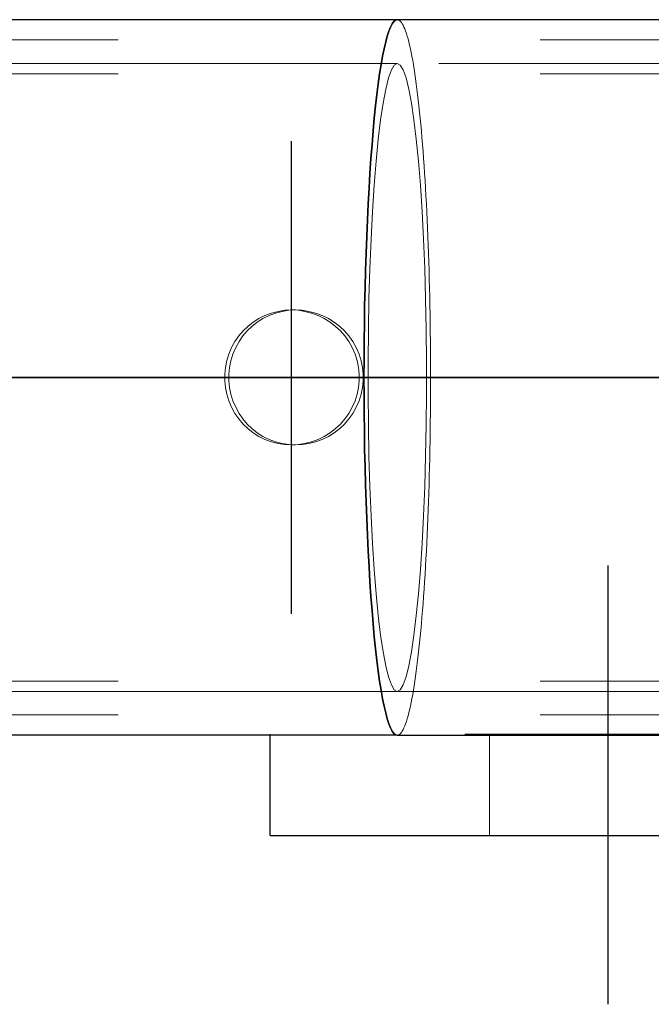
# Model space of a CAD drawing. Header units: millimetres. Extents: x -851 to 2, y 9346 to 10016.
# Tile 294 of 505: x -487.61 to -485.74, y 9759.72 to 9762.63. Entities that reach past the tile are written whole.
import ezdxf

# ---------------------------------------------------------------- set-up
doc = ezdxf.new("R2010")
doc.units = ezdxf.units.MM
doc.header["$LTSCALE"] = 10
doc.linetypes.add('HIDDEN', pattern=[0.375, 0.25, -0.125])
doc.linetypes.add('MITTE', pattern=[2, 1.25, -0.25, 0.25, -0.25])
for name, color, linetype, lineweight in [('PS_Hidden', 2, 'HIDDEN', 9), ('PS_Shape', 161, 'Continuous', 30), ('PS_SOLID', 7, 'Continuous', 30)]:
    doc.layers.add(name, color=color, linetype=linetype, lineweight=lineweight)
doc.layers.add('PS_Mid', color=5, linetype='MITTE')

# ---------------------------------------------------------------- blocks, each defined once
blk = doc.blocks.new('*X547')
at = {"layer": 'PS_Hidden', "color": 2, "linetype": 'HIDDEN'}
for p, q in [((-486.4892, 9762.6346), (-486.4917, 9762.6349)), ((-486.4917, 9762.6349), (-486.4917, 9762.6349)), ((-486.4917, 9762.6349), (-486.4892, 9762.6346)), ((-486.4867, 9762.6335), (-486.4892, 9762.6346)), ((-486.4892, 9762.6346), (-486.4867, 9762.6335)), ((-486.4842, 9762.6318), (-486.4867, 9762.6335)), ((-486.4867, 9762.6335), (-486.4842, 9762.6318)), ((-486.4817, 9762.6295), (-486.4842, 9762.6318)), ((-486.4842, 9762.6318), (-486.4817, 9762.6295)), ((-486.4792, 9762.6264), (-486.4817, 9762.6295)), ((-486.4817, 9762.6295), (-486.4792, 9762.6264)), ((-486.4768, 9762.6227), (-486.4792, 9762.6264)), ((-486.4792, 9762.6264), (-486.4768, 9762.6227)), ((-486.4743, 9762.6183), (-486.4768, 9762.6227)), ((-486.4768, 9762.6227), (-486.4743, 9762.6183)), ((-486.4718, 9762.6132), (-486.4743, 9762.6183)), ((-486.4743, 9762.6183), (-486.4718, 9762.6132)), ((-486.4694, 9762.6075), (-486.4718, 9762.6132)), ((-486.4718, 9762.6132), (-486.4694, 9762.6075)), ((-486.467, 9762.6011), (-486.4694, 9762.6075)), ((-486.4694, 9762.6075), (-486.467, 9762.6011)), ((-486.4646, 9762.594), (-486.467, 9762.6011)), ((-486.467, 9762.6011), (-486.4646, 9762.594)), ((-486.4622, 9762.5863), (-486.4646, 9762.594)), ((-486.4646, 9762.594), (-486.4622, 9762.5863)), ((-493.5684, 9762.5749), (-484.2199, 9762.5749)), ((-486.4598, 9762.5779), (-486.4622, 9762.5863)), ((-486.4622, 9762.5863), (-486.4598, 9762.5779)), ((-486.4574, 9762.5689), (-486.4598, 9762.5779)), ((-486.4598, 9762.5779), (-486.4574, 9762.5689)), ((-486.4551, 9762.5593), (-486.4574, 9762.5689)), ((-486.4574, 9762.5689), (-486.4551, 9762.5593)), ((-486.4528, 9762.549), (-486.4551, 9762.5593)), ((-486.4551, 9762.5593), (-486.4528, 9762.549)), ((-486.4505, 9762.5381), (-486.4528, 9762.549)), ((-486.4528, 9762.549), (-486.4505, 9762.5381)), ((-486.4483, 9762.5266), (-486.4505, 9762.5381)), ((-486.4505, 9762.5381), (-486.4483, 9762.5266)), ((-486.4917, 9762.5049), (-781.6917, 9762.5049)), ((-486.4917, 9762.5049), (-486.5005, 9762.5001)), ((-486.5005, 9762.5001), (-486.4917, 9762.5049)), ((-486.4829, 9762.5001), (-486.4917, 9762.5049)), ((-486.4917, 9762.5049), (-486.4829, 9762.5001)), ((-483.8684, 9762.5049), (-486.4917, 9762.5049)), ((-486.446, 9762.5144), (-486.4483, 9762.5266)), ((-486.4483, 9762.5266), (-486.446, 9762.5144)), ((-486.4438, 9762.5017), (-486.446, 9762.5144)), ((-486.446, 9762.5144), (-486.4438, 9762.5017)), ((-493.5684, 9762.4749), (-484.4284, 9762.4749)), ((-486.5091, 9762.4859), (-486.5176, 9762.4622)), ((-486.5176, 9762.4622), (-486.5091, 9762.4859)), ((-486.5005, 9762.5001), (-486.5091, 9762.4859)), ((-486.5091, 9762.4859), (-486.5005, 9762.5001)), ((-486.4743, 9762.4859), (-486.4829, 9762.5001)), ((-486.4829, 9762.5001), (-486.4743, 9762.4859)), ((-486.4658, 9762.4622), (-486.4743, 9762.4859)), ((-486.4743, 9762.4859), (-486.4658, 9762.4622)), ((-486.4417, 9762.4884), (-486.4438, 9762.5017)), ((-486.4438, 9762.5017), (-486.4417, 9762.4884)), ((-486.4395, 9762.4745), (-486.4417, 9762.4884)), ((-486.4417, 9762.4884), (-486.4395, 9762.4745)), ((-486.4374, 9762.46), (-486.4395, 9762.4745)), ((-486.4395, 9762.4745), (-486.4374, 9762.46)), ((-486.5176, 9762.4622), (-486.5258, 9762.4295)), ((-486.5258, 9762.4295), (-486.5176, 9762.4622)), ((-486.4576, 9762.4295), (-486.4658, 9762.4622)), ((-486.4658, 9762.4622), (-486.4576, 9762.4295)), ((-486.4354, 9762.4449), (-486.4374, 9762.46)), ((-486.4374, 9762.46), (-486.4354, 9762.4449)), ((-486.4333, 9762.4293), (-486.4354, 9762.4449)), ((-486.4354, 9762.4449), (-486.4333, 9762.4293)), ((-486.5258, 9762.4295), (-486.5337, 9762.388)), ((-486.5337, 9762.388), (-486.5258, 9762.4295)), ((-486.4497, 9762.388), (-486.4576, 9762.4295)), ((-486.4576, 9762.4295), (-486.4497, 9762.388)), ((-486.4313, 9762.4131), (-486.4333, 9762.4293)), ((-486.4333, 9762.4293), (-486.4313, 9762.4131)), ((-486.5337, 9762.388), (-486.5411, 9762.3382)), ((-486.5411, 9762.3382), (-486.5337, 9762.388)), ((-486.4423, 9762.3382), (-486.4497, 9762.388)), ((-486.4497, 9762.388), (-486.4423, 9762.3382)), ((-486.4294, 9762.3964), (-486.4313, 9762.4131)), ((-486.4313, 9762.4131), (-486.4294, 9762.3964)), ((-486.4275, 9762.3792), (-486.4294, 9762.3964)), ((-486.4294, 9762.3964), (-486.4275, 9762.3792)), ((-486.4256, 9762.3614), (-486.4275, 9762.3792)), ((-486.4275, 9762.3792), (-486.4256, 9762.3614)), ((-486.4237, 9762.3432), (-486.4256, 9762.3614)), ((-486.4256, 9762.3614), (-486.4237, 9762.3432)), ((-486.5411, 9762.3382), (-486.5481, 9762.2805)), ((-486.5481, 9762.2805), (-486.5411, 9762.3382)), ((-486.4353, 9762.2805), (-486.4423, 9762.3382)), ((-486.4423, 9762.3382), (-486.4353, 9762.2805)), ((-486.422, 9762.3244), (-486.4237, 9762.3432)), ((-486.4237, 9762.3432), (-486.422, 9762.3244)), ((-486.4202, 9762.3052), (-486.422, 9762.3244)), ((-486.422, 9762.3244), (-486.4202, 9762.3052)), ((-486.4185, 9762.2855), (-486.4202, 9762.3052)), ((-486.4202, 9762.3052), (-486.4185, 9762.2855)), ((-486.5481, 9762.2805), (-486.5544, 9762.2156)), ((-486.5544, 9762.2156), (-486.5481, 9762.2805)), ((-486.429, 9762.2156), (-486.4353, 9762.2805)), ((-486.4353, 9762.2805), (-486.429, 9762.2156)), ((-486.4169, 9762.2654), (-486.4185, 9762.2855)), ((-486.4185, 9762.2855), (-486.4169, 9762.2654)), ((-486.4153, 9762.2448), (-486.4169, 9762.2654)), ((-486.4169, 9762.2654), (-486.4153, 9762.2448)), ((-486.4137, 9762.2237), (-486.4153, 9762.2448)), ((-486.4153, 9762.2448), (-486.4137, 9762.2237)), ((-486.5544, 9762.2156), (-486.5601, 9762.1442)), ((-486.5601, 9762.1442), (-486.5544, 9762.2156)), ((-486.4233, 9762.1442), (-486.429, 9762.2156)), ((-486.429, 9762.2156), (-486.4233, 9762.1442)), ((-486.4122, 9762.2023), (-486.4137, 9762.2237)), ((-486.4137, 9762.2237), (-486.4122, 9762.2023)), ((-486.4107, 9762.1804), (-486.4122, 9762.2023)), ((-486.4122, 9762.2023), (-486.4107, 9762.1804)), ((-486.4093, 9762.1582), (-486.4107, 9762.1804)), ((-486.4107, 9762.1804), (-486.4093, 9762.1582)), ((-486.408, 9762.1356), (-486.4093, 9762.1582)), ((-486.4093, 9762.1582), (-486.408, 9762.1356)), ((-486.5601, 9762.1442), (-486.5651, 9762.0668)), ((-486.5651, 9762.0668), (-486.5601, 9762.1442)), ((-486.4183, 9762.0668), (-486.4233, 9762.1442)), ((-486.4233, 9762.1442), (-486.4183, 9762.0668)), ((-486.4067, 9762.1126), (-486.408, 9762.1356)), ((-486.408, 9762.1356), (-486.4067, 9762.1126)), ((-486.4055, 9762.0893), (-486.4067, 9762.1126)), ((-486.4067, 9762.1126), (-486.4055, 9762.0893)), ((-486.5651, 9762.0668), (-486.5694, 9761.9845)), ((-486.5694, 9761.9845), (-486.5651, 9762.0668)), ((-486.414, 9761.9845), (-486.4183, 9762.0668)), ((-486.4183, 9762.0668), (-486.414, 9761.9845)), ((-486.4043, 9762.0657), (-486.4055, 9762.0893)), ((-486.4055, 9762.0893), (-486.4043, 9762.0657)), ((-486.4031, 9762.0417), (-486.4043, 9762.0657)), ((-486.4043, 9762.0657), (-486.4031, 9762.0417)), ((-486.4021, 9762.0175), (-486.4031, 9762.0417)), ((-486.4031, 9762.0417), (-486.4021, 9762.0175)), ((-486.4011, 9761.9929), (-486.4021, 9762.0175)), ((-486.4021, 9762.0175), (-486.4011, 9761.9929)), ((-486.5694, 9761.9845), (-486.5729, 9761.8979)), ((-486.5729, 9761.8979), (-486.5694, 9761.9845)), ((-486.4105, 9761.8979), (-486.414, 9761.9845)), ((-486.414, 9761.9845), (-486.4105, 9761.8979)), ((-486.4001, 9761.9681), (-486.4011, 9761.9929)), ((-486.4011, 9761.9929), (-486.4001, 9761.9681)), ((-486.3992, 9761.943), (-486.4001, 9761.9681)), ((-486.4001, 9761.9681), (-486.3992, 9761.943)), ((-486.3984, 9761.9177), (-486.3992, 9761.943)), ((-486.3992, 9761.943), (-486.3984, 9761.9177)), ((-486.5729, 9761.8979), (-486.5755, 9761.808)), ((-486.5755, 9761.808), (-486.5729, 9761.8979)), ((-486.4079, 9761.808), (-486.4105, 9761.8979)), ((-486.4105, 9761.8979), (-486.4079, 9761.808)), ((-486.3976, 9761.8922), (-486.3984, 9761.9177)), ((-486.3984, 9761.9177), (-486.3976, 9761.8922)), ((-486.3969, 9761.8665), (-486.3976, 9761.8922)), ((-486.3976, 9761.8922), (-486.3969, 9761.8665)), ((-486.3962, 9761.8406), (-486.3969, 9761.8665)), ((-486.3969, 9761.8665), (-486.3962, 9761.8406)), ((-486.3956, 9761.8145), (-486.3962, 9761.8406)), ((-486.3962, 9761.8406), (-486.3956, 9761.8145)), ((-486.5755, 9761.808), (-486.5772, 9761.7157)), ((-486.5772, 9761.7157), (-486.5755, 9761.808)), ((-486.4062, 9761.7157), (-486.4079, 9761.808)), ((-486.4079, 9761.808), (-486.4062, 9761.7157)), ((-486.3951, 9761.7883), (-486.3956, 9761.8145)), ((-486.3956, 9761.8145), (-486.3951, 9761.7883)), ((-486.845, 9761.7708), (-486.8251, 9761.7739)), ((-486.8127, 9761.7739), (-486.8326, 9761.7708)), ((-486.8251, 9761.7739), (-486.8054, 9761.7749)), ((-486.7931, 9761.7749), (-486.8127, 9761.7739)), ((-486.8054, 9761.7749), (-486.7857, 9761.7739)), ((-486.7931, 9761.7749), (-486.8054, 9761.7749)), ((-486.7734, 9761.7739), (-486.7931, 9761.7749)), ((-486.7857, 9761.7739), (-486.7658, 9761.7708)), ((-486.7534, 9761.7708), (-486.7734, 9761.7739)), ((-486.3946, 9761.7619), (-486.3951, 9761.7883)), ((-486.3951, 9761.7883), (-486.3946, 9761.7619)), ((-486.919, 9761.7386), (-486.902, 9761.7495)), ((-486.8897, 9761.7495), (-486.9068, 9761.7386)), ((-486.902, 9761.7495), (-486.8838, 9761.7586)), ((-486.8715, 9761.7586), (-486.8897, 9761.7495)), ((-486.8838, 9761.7586), (-486.8647, 9761.7658)), ((-486.8523, 9761.7658), (-486.8715, 9761.7586)), ((-486.8647, 9761.7658), (-486.845, 9761.7708)), ((-486.8326, 9761.7708), (-486.8523, 9761.7658)), ((-486.7658, 9761.7708), (-486.7459, 9761.7658)), ((-486.7336, 9761.7658), (-486.7534, 9761.7708)), ((-486.7459, 9761.7658), (-486.7265, 9761.7586)), ((-486.7142, 9761.7586), (-486.7336, 9761.7658)), ((-486.7265, 9761.7586), (-486.7079, 9761.7495)), ((-486.6956, 9761.7495), (-486.7142, 9761.7586)), ((-486.7079, 9761.7495), (-486.6905, 9761.7386)), ((-486.6783, 9761.7386), (-486.6956, 9761.7495)), ((-486.3942, 9761.7354), (-486.3946, 9761.7619)), ((-486.3946, 9761.7619), (-486.3942, 9761.7354)), ((-486.9486, 9761.7128), (-486.9346, 9761.7263)), ((-486.9224, 9761.7263), (-486.9364, 9761.7128)), ((-486.9346, 9761.7263), (-486.919, 9761.7386)), ((-486.9068, 9761.7386), (-486.9224, 9761.7263)), ((-486.6905, 9761.7386), (-486.6745, 9761.7263)), ((-486.6623, 9761.7263), (-486.6783, 9761.7386)), ((-486.6745, 9761.7263), (-486.6602, 9761.7128)), ((-486.648, 9761.7128), (-486.6623, 9761.7263)), ((-486.5772, 9761.7157), (-486.5781, 9761.622)), ((-486.5781, 9761.622), (-486.5772, 9761.7157)), ((-486.4053, 9761.622), (-486.4062, 9761.7157)), ((-486.4062, 9761.7157), (-486.4053, 9761.622)), ((-486.3939, 9761.7088), (-486.3942, 9761.7354)), ((-486.3942, 9761.7354), (-486.3939, 9761.7088)), ((-486.9726, 9761.6812), (-486.9612, 9761.6978)), ((-486.9612, 9761.6978), (-486.9486, 9761.7128)), ((-486.9491, 9761.6978), (-486.9605, 9761.6812)), ((-486.9364, 9761.7128), (-486.9491, 9761.6978)), ((-486.6602, 9761.7128), (-486.6471, 9761.6978)), ((-486.6349, 9761.6978), (-486.648, 9761.7128)), ((-486.6471, 9761.6978), (-486.6354, 9761.6812)), ((-486.6232, 9761.6812), (-486.6349, 9761.6978)), ((-486.3936, 9761.6821), (-486.3939, 9761.7088)), ((-486.3939, 9761.7088), (-486.3936, 9761.6821)), ((-486.9904, 9761.6443), (-486.9824, 9761.6633)), ((-486.9824, 9761.6633), (-486.9726, 9761.6812)), ((-486.9703, 9761.6633), (-486.9783, 9761.6443)), ((-486.9605, 9761.6812), (-486.9703, 9761.6633)), ((-486.6354, 9761.6812), (-486.6252, 9761.6633)), ((-486.6252, 9761.6633), (-486.6169, 9761.6443)), ((-486.613, 9761.6633), (-486.6232, 9761.6812)), ((-486.6048, 9761.6443), (-486.613, 9761.6633)), ((-486.3933, 9761.6554), (-486.3936, 9761.6821)), ((-486.3936, 9761.6821), (-486.3933, 9761.6554)), ((-486.9964, 9761.6247), (-486.9904, 9761.6443)), ((-486.9783, 9761.6443), (-486.9843, 9761.6246)), ((-486.6169, 9761.6443), (-486.6107, 9761.6247)), ((-486.5986, 9761.6246), (-486.6048, 9761.6443)), ((-486.3932, 9761.6286), (-486.3933, 9761.6554)), ((-486.3933, 9761.6554), (-486.3932, 9761.6286)), ((-486.3931, 9761.6017), (-486.3932, 9761.6286)), ((-486.3932, 9761.6286), (-486.3931, 9761.6017)), ((-487.0023, 9761.5847), (-487.0003, 9761.6047)), ((-487.0003, 9761.6047), (-486.9964, 9761.6247)), ((-486.9882, 9761.6046), (-486.9902, 9761.5847)), ((-486.9843, 9761.6246), (-486.9882, 9761.6046)), ((-486.6107, 9761.6247), (-486.6066, 9761.6047)), ((-486.6066, 9761.6047), (-486.6045, 9761.5847)), ((-486.5945, 9761.6046), (-486.5986, 9761.6246)), ((-486.5925, 9761.5847), (-486.5945, 9761.6046)), ((-486.5781, 9761.622), (-486.5781, 9761.5278)), ((-486.5781, 9761.5278), (-486.5781, 9761.622)), ((-486.4053, 9761.5278), (-486.4053, 9761.622)), ((-486.4053, 9761.622), (-486.4053, 9761.5278)), ((-486.3931, 9761.5749), (-486.3931, 9761.6017)), ((-486.3931, 9761.6017), (-486.3931, 9761.5749)), ((-487.0023, 9761.5651), (-487.0023, 9761.5847)), ((-486.9902, 9761.5847), (-486.9902, 9761.5651)), ((-486.6045, 9761.5847), (-486.6045, 9761.5651)), ((-486.5925, 9761.5651), (-486.5925, 9761.5847)), ((-486.3931, 9761.548), (-486.3931, 9761.5749)), ((-486.3931, 9761.5749), (-486.3931, 9761.5749)), ((-486.3931, 9761.5749), (-486.3931, 9761.548)), ((-486.3931, 9761.5749), (-486.3931, 9761.5749)), ((-487.0003, 9761.5451), (-487.0023, 9761.5651)), ((-486.9964, 9761.5251), (-487.0003, 9761.5451)), ((-486.9902, 9761.5651), (-486.9882, 9761.5451)), ((-486.9882, 9761.5451), (-486.9843, 9761.5251)), ((-486.6066, 9761.5451), (-486.6107, 9761.5251)), ((-486.6045, 9761.5651), (-486.6066, 9761.5451)), ((-486.5986, 9761.5251), (-486.5945, 9761.5451)), ((-486.5945, 9761.5451), (-486.5925, 9761.5651)), ((-486.3932, 9761.5212), (-486.3931, 9761.548)), ((-486.3931, 9761.548), (-486.3932, 9761.5212)), ((-486.9904, 9761.5055), (-486.9964, 9761.5251)), ((-486.9843, 9761.5251), (-486.9783, 9761.5055)), ((-486.6107, 9761.5251), (-486.6169, 9761.5055)), ((-486.6048, 9761.5055), (-486.5986, 9761.5251)), ((-486.5781, 9761.5278), (-486.5772, 9761.4341)), ((-486.5772, 9761.4341), (-486.5781, 9761.5278)), ((-486.4062, 9761.4341), (-486.4053, 9761.5278)), ((-486.4053, 9761.5278), (-486.4062, 9761.4341)), ((-486.3933, 9761.4944), (-486.3932, 9761.5212)), ((-486.3932, 9761.5212), (-486.3933, 9761.4944)), ((-486.9824, 9761.4865), (-486.9904, 9761.5055)), ((-486.9726, 9761.4686), (-486.9824, 9761.4865)), ((-486.9783, 9761.5055), (-486.9703, 9761.4865)), ((-486.9703, 9761.4865), (-486.9605, 9761.4686)), ((-486.6252, 9761.4865), (-486.6354, 9761.4686)), ((-486.6169, 9761.5055), (-486.6252, 9761.4865)), ((-486.6232, 9761.4686), (-486.613, 9761.4865)), ((-486.613, 9761.4865), (-486.6048, 9761.5055)), ((-486.3936, 9761.4677), (-486.3933, 9761.4944)), ((-486.3933, 9761.4944), (-486.3936, 9761.4677)), ((-486.9612, 9761.452), (-486.9726, 9761.4686)), ((-486.9605, 9761.4686), (-486.9491, 9761.452)), ((-486.6354, 9761.4686), (-486.6471, 9761.452)), ((-486.6349, 9761.452), (-486.6232, 9761.4686)), ((-486.3939, 9761.441), (-486.3936, 9761.4677)), ((-486.3936, 9761.4677), (-486.3939, 9761.441)), ((-486.9486, 9761.437), (-486.9612, 9761.452)), ((-486.9491, 9761.452), (-486.9364, 9761.437)), ((-486.9346, 9761.4235), (-486.9486, 9761.437)), ((-486.9364, 9761.437), (-486.9224, 9761.4235)), ((-486.6602, 9761.437), (-486.6745, 9761.4235)), ((-486.6623, 9761.4235), (-486.648, 9761.437)), ((-486.6471, 9761.452), (-486.6602, 9761.437)), ((-486.648, 9761.437), (-486.6349, 9761.452)), ((-486.5772, 9761.4341), (-486.5755, 9761.3418)), ((-486.5755, 9761.3418), (-486.5772, 9761.4341)), ((-486.4079, 9761.3418), (-486.4062, 9761.4341)), ((-486.4062, 9761.4341), (-486.4079, 9761.3418)), ((-486.3942, 9761.4144), (-486.3939, 9761.441)), ((-486.3939, 9761.441), (-486.3942, 9761.4144)), ((-486.919, 9761.4112), (-486.9346, 9761.4235)), ((-486.9224, 9761.4235), (-486.9068, 9761.4112)), ((-486.902, 9761.4003), (-486.919, 9761.4112)), ((-486.9068, 9761.4112), (-486.8897, 9761.4003)), ((-486.8838, 9761.3912), (-486.902, 9761.4003)), ((-486.8897, 9761.4003), (-486.8715, 9761.3912)), ((-486.7079, 9761.4003), (-486.7265, 9761.3912)), ((-486.7142, 9761.3912), (-486.6956, 9761.4003)), ((-486.6905, 9761.4112), (-486.7079, 9761.4003)), ((-486.6956, 9761.4003), (-486.6783, 9761.4112)), ((-486.6745, 9761.4235), (-486.6905, 9761.4112)), ((-486.6783, 9761.4112), (-486.6623, 9761.4235)), ((-486.3946, 9761.3879), (-486.3942, 9761.4144)), ((-486.3942, 9761.4144), (-486.3946, 9761.3879)), ((-486.8647, 9761.384), (-486.8838, 9761.3912)), ((-486.8715, 9761.3912), (-486.8523, 9761.384)), ((-486.845, 9761.3789), (-486.8647, 9761.384)), ((-486.8523, 9761.384), (-486.8326, 9761.3789)), ((-486.8251, 9761.3759), (-486.845, 9761.3789)), ((-486.8326, 9761.3789), (-486.8127, 9761.3759)), ((-486.8054, 9761.3749), (-486.8251, 9761.3759)), ((-486.8127, 9761.3759), (-486.7931, 9761.3749)), ((-486.7857, 9761.3759), (-486.8054, 9761.3749)), ((-486.7931, 9761.3749), (-486.8054, 9761.3749)), ((-486.7931, 9761.3749), (-486.7734, 9761.3759)), ((-486.7658, 9761.3789), (-486.7857, 9761.3759)), ((-486.7734, 9761.3759), (-486.7534, 9761.3789)), ((-486.7459, 9761.384), (-486.7658, 9761.3789)), ((-486.7534, 9761.3789), (-486.7336, 9761.384)), ((-486.7265, 9761.3912), (-486.7459, 9761.384)), ((-486.7336, 9761.384), (-486.7142, 9761.3912)), ((-486.3951, 9761.3615), (-486.3946, 9761.3879)), ((-486.3946, 9761.3879), (-486.3951, 9761.3615)), ((-486.5755, 9761.3418), (-486.5729, 9761.2519)), ((-486.5729, 9761.2519), (-486.5755, 9761.3418)), ((-486.4105, 9761.2519), (-486.4079, 9761.3418)), ((-486.4079, 9761.3418), (-486.4105, 9761.2519)), ((-486.3956, 9761.3353), (-486.3951, 9761.3615)), ((-486.3951, 9761.3615), (-486.3956, 9761.3353)), ((-486.3969, 9761.2833), (-486.3962, 9761.3092)), ((-486.3962, 9761.3092), (-486.3969, 9761.2833)), ((-486.3962, 9761.3092), (-486.3956, 9761.3353)), ((-486.3956, 9761.3353), (-486.3962, 9761.3092)), ((-486.3976, 9761.2576), (-486.3969, 9761.2833)), ((-486.3969, 9761.2833), (-486.3976, 9761.2576)), ((-486.5729, 9761.2519), (-486.5694, 9761.1653)), ((-486.5694, 9761.1653), (-486.5729, 9761.2519)), ((-486.414, 9761.1653), (-486.4105, 9761.2519)), ((-486.4105, 9761.2519), (-486.414, 9761.1653)), ((-486.3984, 9761.2321), (-486.3976, 9761.2576)), ((-486.3976, 9761.2576), (-486.3984, 9761.2321)), ((-486.3992, 9761.2068), (-486.3984, 9761.2321)), ((-486.3984, 9761.2321), (-486.3992, 9761.2068)), ((-486.4001, 9761.1817), (-486.3992, 9761.2068)), ((-486.3992, 9761.2068), (-486.4001, 9761.1817)), ((-486.5694, 9761.1653), (-486.5651, 9761.083)), ((-486.5651, 9761.083), (-486.5694, 9761.1653)), ((-486.4183, 9761.083), (-486.414, 9761.1653)), ((-486.414, 9761.1653), (-486.4183, 9761.083)), ((-486.4011, 9761.1569), (-486.4001, 9761.1817)), ((-486.4001, 9761.1817), (-486.4011, 9761.1569)), ((-486.4031, 9761.1081), (-486.4021, 9761.1323)), ((-486.4021, 9761.1323), (-486.4031, 9761.1081)), ((-486.4021, 9761.1323), (-486.4011, 9761.1569)), ((-486.4011, 9761.1569), (-486.4021, 9761.1323)), ((-486.4043, 9761.0841), (-486.4031, 9761.1081)), ((-486.4031, 9761.1081), (-486.4043, 9761.0841)), ((-486.5651, 9761.083), (-486.5601, 9761.0056)), ((-486.5601, 9761.0056), (-486.5651, 9761.083)), ((-486.4233, 9761.0056), (-486.4183, 9761.083)), ((-486.4183, 9761.083), (-486.4233, 9761.0056)), ((-486.4055, 9761.0605), (-486.4043, 9761.0841)), ((-486.4043, 9761.0841), (-486.4055, 9761.0605)), ((-486.4067, 9761.0372), (-486.4055, 9761.0605)), ((-486.4055, 9761.0605), (-486.4067, 9761.0372)), ((-486.408, 9761.0142), (-486.4067, 9761.0372)), ((-486.4067, 9761.0372), (-486.408, 9761.0142)), ((-486.5601, 9761.0056), (-486.5544, 9760.9342)), ((-486.5544, 9760.9342), (-486.5601, 9761.0056)), ((-486.429, 9760.9342), (-486.4233, 9761.0056)), ((-486.4233, 9761.0056), (-486.429, 9760.9342)), ((-486.4107, 9760.9694), (-486.4093, 9760.9916)), ((-486.4093, 9760.9916), (-486.4107, 9760.9694)), ((-486.4093, 9760.9916), (-486.408, 9761.0142)), ((-486.408, 9761.0142), (-486.4093, 9760.9916)), ((-486.4122, 9760.9475), (-486.4107, 9760.9694)), ((-486.4107, 9760.9694), (-486.4122, 9760.9475)), ((-486.5544, 9760.9342), (-486.5481, 9760.8693)), ((-486.5481, 9760.8693), (-486.5544, 9760.9342)), ((-486.4353, 9760.8693), (-486.429, 9760.9342)), ((-486.429, 9760.9342), (-486.4353, 9760.8693)), ((-486.4137, 9760.9261), (-486.4122, 9760.9475)), ((-486.4122, 9760.9475), (-486.4137, 9760.9261)), ((-486.4169, 9760.8844), (-486.4153, 9760.905)), ((-486.4153, 9760.905), (-486.4169, 9760.8844)), ((-486.4153, 9760.905), (-486.4137, 9760.9261)), ((-486.4137, 9760.9261), (-486.4153, 9760.905)), ((-486.4185, 9760.8643), (-486.4169, 9760.8844)), ((-486.4169, 9760.8844), (-486.4185, 9760.8643)), ((-486.5481, 9760.8693), (-486.5411, 9760.8116)), ((-486.5411, 9760.8116), (-486.5481, 9760.8693)), ((-486.4423, 9760.8116), (-486.4353, 9760.8693)), ((-486.4353, 9760.8693), (-486.4423, 9760.8116)), ((-486.422, 9760.8254), (-486.4202, 9760.8446)), ((-486.4202, 9760.8446), (-486.422, 9760.8254)), ((-486.4202, 9760.8446), (-486.4185, 9760.8643)), ((-486.4185, 9760.8643), (-486.4202, 9760.8446)), ((-486.5411, 9760.8116), (-486.5337, 9760.7618)), ((-486.5337, 9760.7618), (-486.5411, 9760.8116)), ((-486.4497, 9760.7618), (-486.4423, 9760.8116)), ((-486.4423, 9760.8116), (-486.4497, 9760.7618)), ((-486.4237, 9760.8066), (-486.422, 9760.8254)), ((-486.422, 9760.8254), (-486.4237, 9760.8066)), ((-486.4275, 9760.7706), (-486.4256, 9760.7884)), ((-486.4256, 9760.7884), (-486.4275, 9760.7706)), ((-486.4256, 9760.7884), (-486.4237, 9760.8066)), ((-486.4237, 9760.8066), (-486.4256, 9760.7884)), ((-486.5337, 9760.7618), (-486.5258, 9760.7203)), ((-486.5258, 9760.7203), (-486.5337, 9760.7618)), ((-486.4576, 9760.7203), (-486.4497, 9760.7618)), ((-486.4497, 9760.7618), (-486.4576, 9760.7203)), ((-486.4313, 9760.7367), (-486.4294, 9760.7534)), ((-486.4294, 9760.7534), (-486.4313, 9760.7367)), ((-486.4294, 9760.7534), (-486.4275, 9760.7706)), ((-486.4275, 9760.7706), (-486.4294, 9760.7534)), ((-486.4333, 9760.7205), (-486.4313, 9760.7367)), ((-486.4313, 9760.7367), (-486.4333, 9760.7205)), ((-486.5258, 9760.7203), (-486.5176, 9760.6875)), ((-486.5176, 9760.6875), (-486.5258, 9760.7203)), ((-486.4658, 9760.6875), (-486.4576, 9760.7203)), ((-486.4576, 9760.7203), (-486.4658, 9760.6875)), ((-486.4374, 9760.6898), (-486.4354, 9760.7049)), ((-486.4354, 9760.7049), (-486.4374, 9760.6898)), ((-486.4354, 9760.7049), (-486.4333, 9760.7205)), ((-486.4333, 9760.7205), (-486.4354, 9760.7049)), ((-493.5684, 9760.6749), (-484.4284, 9760.6749)), ((-486.5176, 9760.6875), (-486.5091, 9760.6639)), ((-486.5091, 9760.6639), (-486.5176, 9760.6875)), ((-486.4743, 9760.6639), (-486.4658, 9760.6875)), ((-486.4658, 9760.6875), (-486.4743, 9760.6639)), ((-486.4417, 9760.6614), (-486.4395, 9760.6753)), ((-486.4395, 9760.6753), (-486.4417, 9760.6614)), ((-486.4395, 9760.6753), (-486.4374, 9760.6898)), ((-486.4374, 9760.6898), (-486.4395, 9760.6753)), ((-486.4917, 9760.6449), (-781.6917, 9760.6449)), ((-486.5091, 9760.6639), (-486.5005, 9760.6497)), ((-486.5005, 9760.6497), (-486.5091, 9760.6639)), ((-486.5005, 9760.6497), (-486.4917, 9760.6449)), ((-486.4917, 9760.6449), (-486.5005, 9760.6497)), ((-486.4917, 9760.6449), (-486.4829, 9760.6497)), ((-486.4829, 9760.6497), (-486.4917, 9760.6449)), ((-486.4917, 9760.6449), (-483.8684, 9760.6449)), ((-486.4829, 9760.6497), (-486.4743, 9760.6639)), ((-486.4743, 9760.6639), (-486.4829, 9760.6497)), ((-486.446, 9760.6354), (-486.4438, 9760.6481)), ((-486.4438, 9760.6481), (-486.446, 9760.6354)), ((-486.4438, 9760.6481), (-486.4417, 9760.6614)), ((-486.4417, 9760.6614), (-486.4438, 9760.6481)), ((-486.4528, 9760.6008), (-486.4505, 9760.6117)), ((-486.4505, 9760.6117), (-486.4528, 9760.6008)), ((-486.4505, 9760.6117), (-486.4483, 9760.6232)), ((-486.4483, 9760.6232), (-486.4505, 9760.6117)), ((-486.4483, 9760.6232), (-486.446, 9760.6354)), ((-486.446, 9760.6354), (-486.4483, 9760.6232)), ((-486.4598, 9760.5719), (-486.4574, 9760.5809)), ((-486.4574, 9760.5809), (-486.4598, 9760.5719)), ((-486.4574, 9760.5809), (-486.4551, 9760.5905)), ((-486.4551, 9760.5905), (-486.4574, 9760.5809)), ((-486.4551, 9760.5905), (-486.4528, 9760.6008)), ((-486.4528, 9760.6008), (-486.4551, 9760.5905)), ((-493.5684, 9760.5749), (-484.2199, 9760.5749)), ((-486.4694, 9760.5423), (-486.467, 9760.5487)), ((-486.467, 9760.5487), (-486.4694, 9760.5423)), ((-486.467, 9760.5487), (-486.4646, 9760.5558)), ((-486.4646, 9760.5558), (-486.467, 9760.5487)), ((-486.4646, 9760.5558), (-486.4622, 9760.5635)), ((-486.4622, 9760.5635), (-486.4646, 9760.5558)), ((-486.4622, 9760.5635), (-486.4598, 9760.5719)), ((-486.4598, 9760.5719), (-486.4622, 9760.5635)), ((-486.4842, 9760.518), (-486.4817, 9760.5203)), ((-486.4817, 9760.5203), (-486.4842, 9760.518)), ((-486.4817, 9760.5203), (-486.4792, 9760.5234)), ((-486.4792, 9760.5234), (-486.4817, 9760.5203)), ((-486.4792, 9760.5234), (-486.4768, 9760.5271)), ((-486.4768, 9760.5271), (-486.4792, 9760.5234)), ((-486.4768, 9760.5271), (-486.4743, 9760.5315)), ((-486.4743, 9760.5315), (-486.4768, 9760.5271)), ((-486.4743, 9760.5315), (-486.4718, 9760.5366)), ((-486.4718, 9760.5366), (-486.4743, 9760.5315)), ((-486.4718, 9760.5366), (-486.4694, 9760.5423)), ((-486.4694, 9760.5423), (-486.4718, 9760.5366)), ((-486.8684, 9760.5149), (-486.8684, 9760.5177)), ((-483.7912, 9760.5177), (-486.8684, 9760.5177)), ((-486.4917, 9760.5149), (-486.4892, 9760.5152)), ((-486.4892, 9760.5152), (-486.4917, 9760.5149)), ((-486.4917, 9760.5149), (-486.4917, 9760.5149)), ((-486.4892, 9760.5152), (-486.4867, 9760.5163)), ((-486.4867, 9760.5163), (-486.4892, 9760.5152)), ((-486.4867, 9760.5163), (-486.4842, 9760.518)), ((-486.4842, 9760.518), (-486.4867, 9760.5163)), ((-486.2184, 9760.2177), (-486.2184, 9760.5177))]:
    blk.add_line(p, q, dxfattribs=at)
at = {"layer": 'PS_Mid', "color": 5, "linetype": 'MITTE'}
for p, q in [((-486.8056, 9762.2749), (-486.8056, 9760.8749)), ((-484.0025, 9761.5749), (-784.1809, 9761.5749)), ((-536.0525, 9761.5749), (-481.6843, 9761.5749)), ((-486.1056, 9761.5749), (-487.5056, 9761.5749)), ((-485.8684, 9761.0177), (-485.8684, 9759.7177)), ((-485.8684, 9761.0177), (-485.8684, 9759.7177))]:
    blk.add_line(p, q, dxfattribs=at)
at = {"layer": 'PS_SOLID', "color": 7, "linetype": 'Continuous'}
for p, q in [((-486.4917, 9762.6349), (-781.6917, 9762.6349)), ((-486.5066, 9762.6227), (-486.5116, 9762.6132)), ((-486.5116, 9762.6132), (-486.5066, 9762.6227)), ((-486.5017, 9762.6295), (-486.5066, 9762.6227)), ((-486.5066, 9762.6227), (-486.5017, 9762.6295)), ((-486.4967, 9762.6335), (-486.5017, 9762.6295)), ((-486.5017, 9762.6295), (-486.4967, 9762.6335)), ((-486.4917, 9762.6349), (-486.4967, 9762.6335)), ((-486.4967, 9762.6335), (-486.4917, 9762.6349)), ((-486.4917, 9762.6349), (-486.4917, 9762.6349)), ((-483.8684, 9762.6349), (-486.4917, 9762.6349)), ((-486.5164, 9762.6011), (-486.5212, 9762.5863)), ((-486.5212, 9762.5863), (-486.5164, 9762.6011)), ((-486.5116, 9762.6132), (-486.5164, 9762.6011)), ((-486.5164, 9762.6011), (-486.5116, 9762.6132)), ((-486.526, 9762.5689), (-486.5306, 9762.549)), ((-486.5306, 9762.549), (-486.526, 9762.5689)), ((-486.5212, 9762.5863), (-486.526, 9762.5689)), ((-486.526, 9762.5689), (-486.5212, 9762.5863)), ((-486.5306, 9762.549), (-486.5351, 9762.5266)), ((-486.5351, 9762.5266), (-486.5306, 9762.549)), ((-486.5351, 9762.5266), (-486.5396, 9762.5017)), ((-486.5396, 9762.5017), (-486.5351, 9762.5266)), ((-486.5439, 9762.4745), (-486.548, 9762.4449)), ((-486.548, 9762.4449), (-486.5439, 9762.4745)), ((-486.5396, 9762.5017), (-486.5439, 9762.4745)), ((-486.5439, 9762.4745), (-486.5396, 9762.5017)), ((-486.548, 9762.4449), (-486.5521, 9762.4131)), ((-486.5521, 9762.4131), (-486.548, 9762.4449)), ((-486.5521, 9762.4131), (-486.5559, 9762.3792)), ((-486.5559, 9762.3792), (-486.5521, 9762.4131)), ((-486.5559, 9762.3792), (-486.5597, 9762.3432)), ((-486.5597, 9762.3432), (-486.5559, 9762.3792)), ((-486.5597, 9762.3432), (-486.5632, 9762.3052)), ((-486.5632, 9762.3052), (-486.5597, 9762.3432)), ((-486.5632, 9762.3052), (-486.5665, 9762.2654)), ((-486.5665, 9762.2654), (-486.5632, 9762.3052)), ((-486.5665, 9762.2654), (-486.5697, 9762.2237)), ((-486.5697, 9762.2237), (-486.5665, 9762.2654)), ((-486.5697, 9762.2237), (-486.5727, 9762.1804)), ((-486.5727, 9762.1804), (-486.5697, 9762.2237)), ((-486.5727, 9762.1804), (-486.5754, 9762.1356)), ((-486.5754, 9762.1356), (-486.5727, 9762.1804)), ((-486.5754, 9762.1356), (-486.5779, 9762.0893)), ((-486.5779, 9762.0893), (-486.5754, 9762.1356)), ((-486.5779, 9762.0893), (-486.5803, 9762.0417)), ((-486.5803, 9762.0417), (-486.5779, 9762.0893)), ((-486.5803, 9762.0417), (-486.5823, 9761.9929)), ((-486.5823, 9761.9929), (-486.5803, 9762.0417)), ((-486.5823, 9761.9929), (-486.5842, 9761.943)), ((-486.5842, 9761.943), (-486.5823, 9761.9929)), ((-486.5842, 9761.943), (-486.5858, 9761.8922)), ((-486.5858, 9761.8922), (-486.5842, 9761.943)), ((-486.5858, 9761.8922), (-486.5872, 9761.8406)), ((-486.5872, 9761.8406), (-486.5858, 9761.8922)), ((-486.5872, 9761.8406), (-486.5883, 9761.7883)), ((-486.5883, 9761.7883), (-486.5872, 9761.8406)), ((-486.5883, 9761.7883), (-486.5892, 9761.7354)), ((-486.5892, 9761.7354), (-486.5883, 9761.7883)), ((-486.5892, 9761.7354), (-486.5898, 9761.6821)), ((-486.5898, 9761.6821), (-486.5892, 9761.7354)), ((-486.5898, 9761.6821), (-486.5902, 9761.6286)), ((-486.5902, 9761.6286), (-486.5898, 9761.6821)), ((-486.5902, 9761.6286), (-486.5903, 9761.5749)), ((-486.5903, 9761.5749), (-486.5902, 9761.6286)), ((-486.5903, 9761.5749), (-486.5902, 9761.5212)), ((-486.5902, 9761.5212), (-486.5903, 9761.5749)), ((-486.5902, 9761.5212), (-486.5898, 9761.4677)), ((-486.5898, 9761.4677), (-486.5902, 9761.5212)), ((-486.5898, 9761.4677), (-486.5892, 9761.4144)), ((-486.5892, 9761.4144), (-486.5898, 9761.4677)), ((-486.5892, 9761.4144), (-486.5883, 9761.3615)), ((-486.5883, 9761.3615), (-486.5892, 9761.4144)), ((-486.5883, 9761.3615), (-486.5872, 9761.3092)), ((-486.5872, 9761.3092), (-486.5883, 9761.3615)), ((-486.5872, 9761.3092), (-486.5858, 9761.2576)), ((-486.5858, 9761.2576), (-486.5872, 9761.3092)), ((-486.5858, 9761.2576), (-486.5842, 9761.2068)), ((-486.5842, 9761.2068), (-486.5858, 9761.2576)), ((-486.5842, 9761.2068), (-486.5823, 9761.1569)), ((-486.5823, 9761.1569), (-486.5842, 9761.2068)), ((-486.5823, 9761.1569), (-486.5803, 9761.1081)), ((-486.5803, 9761.1081), (-486.5823, 9761.1569)), ((-486.5803, 9761.1081), (-486.5779, 9761.0605)), ((-486.5779, 9761.0605), (-486.5803, 9761.1081)), ((-486.5779, 9761.0605), (-486.5754, 9761.0142)), ((-486.5754, 9761.0142), (-486.5779, 9761.0605)), ((-486.5754, 9761.0142), (-486.5727, 9760.9694)), ((-486.5727, 9760.9694), (-486.5754, 9761.0142)), ((-486.5727, 9760.9694), (-486.5697, 9760.9261)), ((-486.5697, 9760.9261), (-486.5727, 9760.9694)), ((-486.5697, 9760.9261), (-486.5665, 9760.8844)), ((-486.5665, 9760.8844), (-486.5697, 9760.9261)), ((-486.5665, 9760.8844), (-486.5632, 9760.8446)), ((-486.5632, 9760.8446), (-486.5665, 9760.8844)), ((-486.5632, 9760.8446), (-486.5597, 9760.8066)), ((-486.5597, 9760.8066), (-486.5632, 9760.8446)), ((-486.5597, 9760.8066), (-486.5559, 9760.7706)), ((-486.5559, 9760.7706), (-486.5597, 9760.8066)), ((-486.5559, 9760.7706), (-486.5521, 9760.7367)), ((-486.5521, 9760.7367), (-486.5559, 9760.7706)), ((-486.5521, 9760.7367), (-486.548, 9760.7049)), ((-486.548, 9760.7049), (-486.5521, 9760.7367)), ((-486.548, 9760.7049), (-486.5439, 9760.6753)), ((-486.5439, 9760.6753), (-486.548, 9760.7049)), ((-486.5439, 9760.6753), (-486.5396, 9760.6481)), ((-486.5396, 9760.6481), (-486.5439, 9760.6753)), ((-486.5396, 9760.6481), (-486.5351, 9760.6232)), ((-486.5351, 9760.6232), (-486.5396, 9760.6481)), ((-486.5351, 9760.6232), (-486.5306, 9760.6008)), ((-486.5306, 9760.6008), (-486.5351, 9760.6232)), ((-486.5306, 9760.6008), (-486.526, 9760.5809)), ((-486.526, 9760.5809), (-486.5306, 9760.6008)), ((-486.526, 9760.5809), (-486.5212, 9760.5635)), ((-486.5212, 9760.5635), (-486.526, 9760.5809)), ((-486.5212, 9760.5635), (-486.5164, 9760.5487)), ((-486.5164, 9760.5487), (-486.5212, 9760.5635)), ((-486.5164, 9760.5487), (-486.5116, 9760.5366)), ((-486.5116, 9760.5366), (-486.5164, 9760.5487)), ((-486.5116, 9760.5366), (-486.5066, 9760.5271)), ((-486.5066, 9760.5271), (-486.5116, 9760.5366)), ((-486.5066, 9760.5271), (-486.5017, 9760.5203)), ((-486.5017, 9760.5203), (-486.5066, 9760.5271)), ((-486.5017, 9760.5203), (-486.4967, 9760.5163)), ((-486.4967, 9760.5163), (-486.5017, 9760.5203)), ((-486.4917, 9760.5149), (-781.6917, 9760.5149)), ((-486.8684, 9760.2177), (-486.8684, 9760.5149)), ((-486.4967, 9760.5163), (-486.4917, 9760.5149)), ((-486.4917, 9760.5149), (-486.4967, 9760.5163)), ((-486.4917, 9760.5149), (-486.4917, 9760.5149)), ((-486.4917, 9760.5149), (-483.8684, 9760.5149)), ((-486.8684, 9760.2177), (-482.8684, 9760.2177))]:
    blk.add_line(p, q, dxfattribs=at)

msp = doc.modelspace()

# ---------------------------------------------------------------- block references
at = {"layer": 'PS_Shape', "color": 31}
msp.add_blockref('*X547', (0, 0), dxfattribs=at)

doc.saveas('drawing.dxf')
